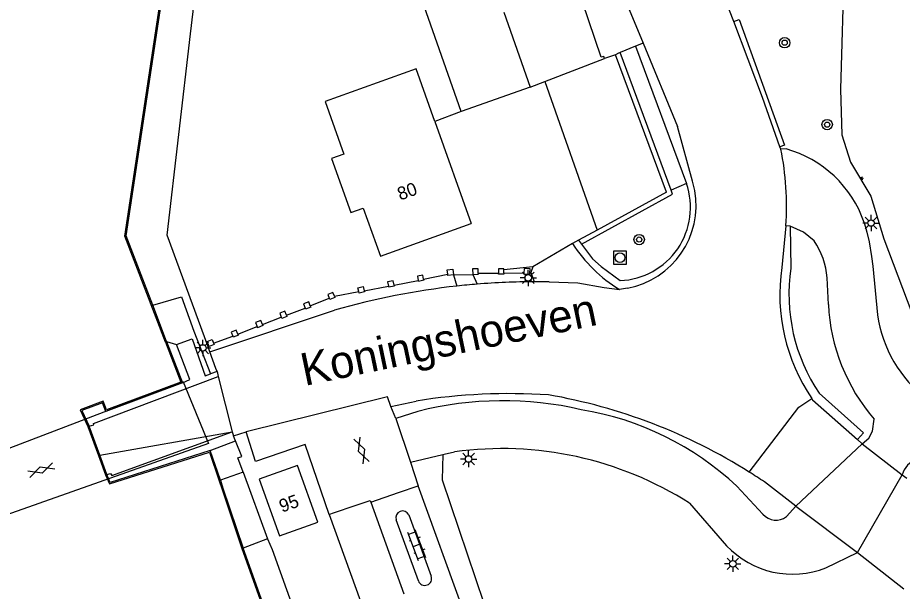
# Model space of a CAD drawing. Extents: x 135990 to 139000, y 393500 to 396000.
# Drawn here: x 136363.5 to 136431.3, y 395254.2 to 395298.2 of the extents above; entities that cross this region are included whole.
import ezdxf

# ---------------------------------------------------------------- set-up
doc = ezdxf.new("R2010")
doc.units = 0
for name, color, linetype in [('gg-afsc-erfafscheiding', 7, 'Continuous'), ('gg-afsc-muur', 7, 'Continuous'), ('gg-anno-huisnummerreeks BGT', 7, 'Continuous'), ('gg-anno-openbare ruimte label', 7, 'Continuous'), ('gg-bbg-bijgebouw', 7, 'Continuous'), ('gg-bbg-hoofdgebouw', 7, 'Continuous'), ('gg-bbg-luifel en loopbrug', 7, 'Continuous'), ('gg-knt-BGT kruinlijn', 7, 'Continuous'), ('gg-knt-bovenkant onderkant talud', 7, 'Continuous'), ('gg-knt-onverhard', 7, 'Continuous'), ('gg-knt-verharding', 7, 'Continuous'), ('gg-knt-verharding nz', 7, 'Continuous'), ('gg-kwrk-kunstwerk niveau 01', 7, 'Continuous'), ('gt-grn-groengrens', 7, 'Continuous'), ('gt-symb-boom', 7, 'Continuous'), ('gt-symb-gesloten verharding', 7, 'Continuous'), ('gt-symb-klinker verharding', 7, 'Continuous'), ('gt-symb-lichtmast', 7, 'Continuous'), ('gt-symb-rioolschacht', 7, 'Continuous'), ('gt-symb-talud symbool', 7, 'Continuous'), ('gx-grn-maaiveld', 7, 'Continuous')]:
    doc.layers.add(name, color=color, linetype=linetype)

# ---------------------------------------------------------------- blocks, each defined once
blk = doc.blocks.new('gt0-BOOM')
at = {"layer": 'gt-symb-boom'}
for radius in [0.4, 0.2]:
    blk.add_circle((0, 0), radius, dxfattribs=at)
blk = doc.blocks.new('gt0-LMAST')
at = {"layer": 'gt-symb-lichtmast'}
for p, q in [((-0.182, 0.173), (-0.447, 0.438)), ((-0.005, 0.246), (-0.005, 0.621)), ((0.172, 0.173), (0.437, 0.438)), ((-0.255, -0.004), (-0.63, -0.004)), ((-0.182, -0.181), (-0.447, -0.446)), ((-0.005, -0.254), (-0.005, -0.629)), ((0.437, -0.446), (0.172, -0.181)), ((0.245, -0.004), (0.62, -0.004))]:
    blk.add_line(p, q, dxfattribs=at)
blk.add_circle((-0.005, -0.004), 0.25, dxfattribs=at)
blk = doc.blocks.new('gt0-TALUD_1')
at = {"layer": 'gt-symb-talud symbool'}
for p, q in [((-1, -1), (-1, 0)), ((-0.5, -2), (-0.5, 0)), ((0, -1), (0, 0)), ((0.5, -2), (0.5, 0)), ((1, -1), (1, 0))]:
    blk.add_line(p, q, dxfattribs=at)
blk = doc.blocks.new('gt0-RS')
at = {"layer": 'gt-symb-rioolschacht'}
blk.add_lwpolyline([(-0.5, -0.5), (0.5, -0.5), (0.5, 0.5), (-0.5, 0.5)], close=True, dxfattribs=at)
blk.add_circle((0, 0), 0.375, dxfattribs=at)
blk = doc.blocks.new('gt0-KL1')
at = {"layer": 'gt-symb-klinker verharding'}
for p, q in [((-1.15, 0.3), (1.15, 0.3)), ((-1, -0.3), (-1, 0.3)), ((-0.5, 0.3), (-0.5, 0.45)), ((0, -0.3), (0, 0.3)), ((0.5, 0.3), (0.5, 0.45)), ((1, -0.3), (1, 0.3)), ((-1.15, -0.3), (1.15, -0.3)), ((-0.5, -0.45), (-0.5, -0.3)), ((0.5, -0.45), (0.5, -0.3))]:
    blk.add_line(p, q, dxfattribs=at)
blk = doc.blocks.new('gt0-GESVH1')
at = {"layer": 'gt-symb-gesloten verharding'}
for p, q in [((-0.992, -0.261), (0.008, 0.239)), ((0.008, -0.261), (-0.992, 0.239)), ((0.008, 0.239), (1.008, -0.261)), ((1.008, 0.239), (0.008, -0.261))]:
    blk.add_line(p, q, dxfattribs=at)

msp = doc.modelspace()

# ---------------------------------------------------------------- linework, layer by layer
at = {"layer": 'gg-afsc-erfafscheiding'}
for p, q in [((136407.888, 395281.892), (136406.46, 395281.113)), ((136406, 395280.855), (136402.95, 395279.07)), ((136406.46, 395281.113), (136406, 395280.855)), ((136402.95, 395279.07), (136400.728, 395278.854))]:
    msp.add_line(p, q, dxfattribs=at)
at = {"layer": 'gg-afsc-muur'}
for p, q in [((136397.458, 395290.987), (136395.43, 395290.219)), ((136398.769, 395278.587), (136398.764, 395278.698)), ((136398.769, 395278.587), (136400.314, 395278.586)), ((136400.314, 395278.813), (136400.314, 395278.586)), ((136400.728, 395278.604), (136400.728, 395278.854)), ((136400.728, 395278.604), (136402.267, 395278.595)), ((136400.728, 395278.604), (136402.267, 395278.595)), ((136402.722, 395278.481), (136402.727, 395278.592)), ((136402.813, 395278.592), (136402.727, 395278.592)), ((136392.304, 395277.671), (136394.161, 395278.032)), ((136392.304, 395277.671), (136394.161, 395278.032)), ((136394.572, 395278.122), (136396.424, 395278.513)), ((136394.572, 395278.122), (136396.424, 395278.513)), ((136390.016, 395277.24), (136391.876, 395277.601)), ((136390.016, 395277.24), (136391.876, 395277.601)), ((136385.886, 395276.084), (136387.333, 395276.679)), ((136385.886, 395276.084), (136387.333, 395276.679)), ((136387.73, 395276.823), (136389.601, 395277.174)), ((136387.73, 395276.823), (136389.601, 395277.174)), ((136384.05, 395275.374), (136385.488, 395275.913)), ((136384.05, 395275.374), (136385.488, 395275.913)), ((136382.21, 395274.638), (136383.656, 395275.222)), ((136382.21, 395274.638), (136383.656, 395275.222)), ((136380.338, 395273.918), (136381.81, 395274.49)), ((136380.338, 395273.918), (136381.81, 395274.49)), ((136378.125, 395272.971), (136377.99, 395273.345)), ((136378.477, 395273.222), (136379.935, 395273.764)), ((136378.477, 395273.222), (136379.935, 395273.764))]:
    msp.add_line(p, q, dxfattribs=at)
for points in [[(136396.424, 395278.513), (136396.375, 395278.831), (136396.804, 395278.897), (136396.869, 395278.472)], [(136398.764, 395278.698), (136398.754, 395278.927), (136398.326, 395278.908), (136398.344, 395278.498)], [(136398.344, 395278.498), (136398.772, 395278.517), (136398.769, 395278.587)], [(136400.728, 395278.854), (136400.728, 395278.917), (136400.314, 395278.917), (136400.314, 395278.813)], [(136400.728, 395278.604), (136400.728, 395278.499), (136400.314, 395278.499), (136400.314, 395278.586)], [(136402.722, 395278.481), (136402.263, 395278.503), (136402.267, 395278.595)], [(136402.727, 395278.592), (136402.743, 395278.92), (136402.284, 395278.942), (136402.267, 395278.595)], [(136392.304, 395277.671), (136392.239, 395278.002), (136391.814, 395277.918), (136391.876, 395277.601)], [(136394.572, 395278.122), (136394.505, 395278.44), (136394.093, 395278.353), (136394.161, 395278.032)], [(136394.572, 395278.122), (136394.589, 395278.042), (136394.177, 395277.955), (136394.161, 395278.032)], [(136396.869, 395278.472), (136396.44, 395278.406), (136396.424, 395278.513)], [(136389.601, 395277.174), (136389.537, 395277.458), (136389.948, 395277.552), (136390.016, 395277.24)], [(136390.016, 395277.24), (136390.041, 395277.145), (136389.63, 395277.051), (136389.601, 395277.174)], [(136392.304, 395277.671), (136392.32, 395277.591), (136391.895, 395277.507), (136391.876, 395277.601)], [(136387.73, 395276.823), (136387.624, 395277.109), (136387.228, 395276.962), (136387.333, 395276.679)], [(136387.73, 395276.823), (136387.771, 395276.714), (136387.375, 395276.567), (136387.333, 395276.679)], [(136385.886, 395276.084), (136385.776, 395276.378), (136385.371, 395276.226), (136385.488, 395275.913)], [(136385.886, 395276.084), (136385.925, 395275.98), (136385.52, 395275.828), (136385.488, 395275.913)], [(136384.05, 395275.374), (136383.942, 395275.661), (136383.547, 395275.512), (136383.656, 395275.222)], [(136384.05, 395275.374), (136384.089, 395275.271), (136383.694, 395275.122), (136383.656, 395275.222)], [(136382.21, 395274.638), (136382.084, 395274.953), (136381.689, 395274.795), (136381.81, 395274.49)], [(136382.21, 395274.638), (136382.24, 395274.562), (136381.845, 395274.404), (136381.81, 395274.49)], [(136380.338, 395273.918), (136380.208, 395274.225), (136379.811, 395274.057), (136379.935, 395273.764)], [(136380.338, 395273.918), (136380.372, 395273.837), (136379.975, 395273.669), (136379.935, 395273.764)], [(136377.99, 395273.345), (136378.368, 395273.495), (136378.477, 395273.222)], [(136378.477, 395273.222), (136378.515, 395273.127), (136378.125, 395272.971)]]:
    msp.add_lwpolyline(points, dxfattribs=at)
at = {"layer": 'gg-bbg-bijgebouw'}
for p, q in [((136400.719, 395298.603), (136402.755, 395292.853)), ((136402.755, 395292.853), (136397.458, 395290.987))]:
    msp.add_line(p, q, dxfattribs=at)
msp.add_lwpolyline([(136397.458, 395290.987), (136394.272, 395300.032), (136399.554, 395301.892)], dxfattribs=at)
at = {"layer": 'gg-bbg-hoofdgebouw'}
msp.add_line((136395.43, 395290.219), (136398.211, 395282.386), dxfattribs=at)
for points in [[(136395.43, 395290.219), (136393.995, 395294.261), (136387.021, 395291.758), (136388.466, 395287.729), (136387.515, 395287.388)], [(136387.515, 395287.388), (136389.002, 395283.245), (136389.948, 395283.585), (136391.272, 395279.895), (136398.211, 395282.386)], [(136386.458, 395259.474), (136384.911, 395263.819), (136381.966, 395262.773), (136383.513, 395258.428), (136386.458, 395259.474)]]:
    msp.add_lwpolyline(points, dxfattribs=at)
at = {"layer": 'gg-bbg-luifel en loopbrug'}
for p, q in [((136403.875, 395293.285), (136408.453, 395295.052)), ((136409.288, 395295.329), (136408.453, 395295.052)), ((136413.199, 395284.79), (136409.288, 395295.329)), ((136402.755, 395292.853), (136403.875, 395293.285)), ((136403.875, 395293.285), (136407.888, 395281.892)), ((136413.199, 395284.79), (136407.888, 395281.892))]:
    msp.add_line(p, q, dxfattribs=at)
msp.add_lwpolyline([(136408.453, 395295.052), (136408.383, 395295.22), (136408.192, 395295.161), (136406.276, 395300.844)], dxfattribs=at)
at = {"layer": 'gg-knt-BGT kruinlijn'}
for p, q in [((136376.69, 395296.944), (136378.801, 395314.494)), ((136374.917, 395281.506), (136376.69, 395296.944)), ((136378.045, 395272.939), (136374.917, 395281.506)), ((136378.189, 395272.545), (136378.045, 395272.939)), ((136378.653, 395271.274), (136378.189, 395272.545)), ((136378.733, 395271.054), (136378.653, 395271.274)), ((136380.628, 395264.512), (136380.144, 395265.729)), ((136380.336, 395264.42), (136380.628, 395264.512)), ((136380.737, 395263.321), (136380.336, 395264.42)), ((136380.737, 395263.321), (136382.599, 395258.217)), ((136382.599, 395258.217), (136382.972, 395257.395)), ((136382.972, 395257.395), (136385.863, 395249.266))]:
    msp.add_line(p, q, dxfattribs=at)
at = {"layer": 'gg-knt-bovenkant onderkant talud'}
msp.add_lwpolyline([(136426.812, 395302.442), (136426.538, 395292.706), (136426.645, 395289.19), (136427.306, 395287.095), (136428.85, 395284.504), (136429.856, 395281.232), (136432.005, 395275.557), (136433.958, 395272.195), (136436.978, 395268.716), (136451.039, 395259.02), (136476.173, 395239.019), (136506.7, 395213.648), (136508.996, 395212.861), (136510.967, 395213.41)], dxfattribs=at)
at = {"layer": 'gg-knt-onverhard'}
msp.add_lwpolyline([(136387.345, 395260.083), (136402.709, 395217.493), (136425.459, 395153.276), (136432.605, 395130.904), (136437.191, 395113.596), (136439.383, 395107.489)], dxfattribs=at)
at = {"layer": 'gg-knt-verharding'}
for p, q in [((136408.862, 395302.399), (136411.403, 395296.227)), ((136411.403, 395296.227), (136410.83, 395295.994)), ((136411.403, 395296.227), (136414.03, 395289.844)), ((136410.83, 395295.994), (136409.634, 395295.507)), ((136410.83, 395295.994), (136414.722, 395285.466)), ((136409.512, 395295.457), (136409.288, 395295.329)), ((136409.634, 395295.507), (136409.512, 395295.457)), ((136421.958, 395288.11), (136421.894, 395288.29)), ((136422.36, 395288.118), (136421.958, 395288.11)), ((136422.344, 395282.222), (136422.028, 395279.011)), ((136422.665, 395282.195), (136422.344, 395282.222)), ((136406.46, 395281.113), (136406.678, 395280.824)), ((136402.813, 395278.592), (136403.049, 395277.931)), ((136396.869, 395278.472), (136397.131, 395277.596)), ((136398.344, 395278.498), (136398.67, 395277.744)), ((136404.209, 395277.924), (136406.403, 395277.854)), ((136425.611, 395276.194), (136425.514, 395278.229)), ((136410.194, 395277.426), (136409.591, 395277.342)), ((136378.189, 395272.545), (136387.738, 395275.747)), ((136392.056, 395268.37), (136394.014, 395268.779)), ((136392.434, 395267.449), (136392.056, 395268.37)), ((136394.138, 395267.984), (136392.434, 395267.449)), ((136427.836, 395265.831), (136428.19, 395265.499)), ((136393.581, 395264.083), (136396.051, 395264.668)), ((136396.051, 395264.668), (136396.151, 395264.691)), ((136396.151, 395264.691), (136396.931, 395264.876)), ((136393.581, 395264.083), (136394.154, 395262.275)), ((136431.255, 395263.122), (136431.627, 395262.852)), ((136423.111, 395260.707), (136420.697, 395262.571)), ((136390.516, 395261.027), (136392.639, 395261.755)), ((136392.639, 395261.755), (136394.154, 395262.275)), ((136428.475, 395167.813), (136394.154, 395262.275)), ((136420.589, 395260.098), (136418.593, 395262.233)), ((136390.516, 395261.027), (136393.059, 395253.981)), ((136387.593, 395260.168), (136389.41, 395260.793)), ((136414.969, 395260.93), (136417.807, 395257.68)), ((136423.111, 395260.707), (136422.396, 395259.916)), ((136387.345, 395260.083), (136387.593, 395260.168)), ((136394.171, 395254.978), (136392.468, 395259.661)), ((136393.439, 395260.052), (136395.159, 395255.338)), ((136425.421, 395255.981), (136427.842, 395257.15)), ((136427.842, 395257.15), (136431.399, 395254.375))]:
    msp.add_line(p, q, dxfattribs=at)
for points in [[(136418.37, 395297.893), (136415.057, 395306.311), (136414.26, 395309.03)], [(136418.37, 395297.893), (136418.766, 395298.059), (136422.252, 395288.418), (136421.894, 395288.29)], [(136421.894, 395288.29), (136420.545, 395292.07), (136418.37, 395297.893)], [(136415.366, 395284.934), (136415.199, 395285.638), (136414.03, 395289.844)], [(136424.505, 395281.066), (136423.69, 395281.723), (136422.665, 395282.195)], [(136428.343, 395282.487), (136428.563, 395281.736), (136428.744, 395281.002), (136428.924, 395279.861), (136429.008, 395279.125), (136429.368, 395275.391)], [(136406.678, 395280.824), (136407.534, 395279.685), (136408.194, 395279.092), (136409.64, 395278.019)], [(136402.95, 395279.07), (136402.798, 395278.633), (136402.813, 395278.592)], [(136406.403, 395277.854), (136408.414, 395277.485), (136409.591, 395277.342)], [(136419.543, 395263.325), (136423.345, 395268.314), (136424.329, 395268.978)], [(136424.329, 395268.978), (136424.398, 395268.877), (136427.836, 395265.831)], [(136428.19, 395265.499), (136428.706, 395265.921), (136428.979, 395266.467), (136429.127, 395267.386)], [(136387.345, 395260.083), (136385.48, 395265.454), (136381.696, 395264.126), (136380.971, 395266.415)], [(136396.051, 395264.668), (136395.99, 395262.73), (136399.18, 395253.272), (136426.347, 395177.219)], [(136389.41, 395260.793), (136390.469, 395261.157), (136390.516, 395261.027)]]:
    msp.add_lwpolyline(points, dxfattribs=at)
for centre, radius, start, end in [((136420.011, 395279.628), 8.809, 18.93962, 74.53239), ((136409.417, 395283.628), 5.614, 272.27294, 19.10605), ((136408.99, 395283.791), 6.478, 280.71271, 10.16408), ((136415.378, 395286.85), 11.13, 212.58675, 238.67139), ((136419.778, 395277.787), 5.753, 4.40743, 34.74918), ((136436.207, 395276.982), 14.323, 171.85811, 213.97593), ((136403.261, 395221.611), 56.32, 90.21523, 94.67529), ((136403.338, 395229.705), 48.227, 88.96516, 90.34335), ((136403.263, 395221.664), 56.267, 96.2562, 106.01624), ((136403.486, 395219.588), 58.355, 94.734, 96.25207), ((136439.985, 395276.826), 14.388, 182.51778, 221.00427), ((136439.156, 395276.803), 9.889, 188.20887, 232.80197), ((136401.217, 395223.185), 46.159, 86.37392, 98.97704), ((136396.833, 395227.28), 42.603, 57.78735, 80.12965), ((136400.668, 395242.119), 26.677, 77.01226, 104.16792), ((136403.006, 395245.65), 22.759, 46.77252, 80.7524), ((136400.587, 395238.389), 26.738, 57.46109, 97.8596), ((136432.97, 395262.597), 1.793, 108.85731, 162.98037), ((136395.514, 395225.288), 44.992, 55.96245, 57.71799), ((136392.969, 395259.819), 0.525, 26.32157, 197.54552), ((136421.586, 395260.935), 1.302, 220.00701, 308.49018), ((136422.859, 395262.411), 6.921, 223.11868, 291.72333), ((136394.665, 395255.158), 0.526, 200.02035, 20.02035)]:
    msp.add_arc(centre, radius, start, end, dxfattribs=at)
at = {"layer": 'gg-knt-verharding nz'}
for p, q in [((136392.434, 395267.449), (136393.581, 395264.083)), ((136428.19, 395265.499), (136423.111, 395260.707)), ((136428.19, 395265.499), (136431.255, 395263.122)), ((136427.842, 395257.15), (136431.255, 395263.122)), ((136423.111, 395260.707), (136427.842, 395257.15))]:
    msp.add_line(p, q, dxfattribs=at)
msp.add_lwpolyline([(136392.056, 395268.37), (136391.813, 395269.105), (136380.971, 395266.415)], dxfattribs=at)
msp.add_arc((136401.021, 395283.781), 21.38, 355.81889, 11.68267, dxfattribs=at)
at = {"layer": 'gg-kwrk-kunstwerk niveau 01'}
msp.add_line((136376.13, 395270.26), (136352.951, 395261.384), dxfattribs=at)
msp.add_lwpolyline([(136376.13, 395270.26), (136378.08, 395265.52), (136354.58, 395257.219), (136352.951, 395261.384)], dxfattribs=at)
at = {"layer": 'gt-grn-groengrens'}
for p, q in [((136413.553, 395284.947), (136409.634, 395295.507)), ((136414.722, 395285.466), (136413.553, 395284.947)), ((136422.665, 395282.195), (136422.735, 395278.975)), ((136396.869, 395278.472), (136398.344, 395278.498)), ((136378.045, 395272.939), (136378.125, 395272.971))]:
    msp.add_line(p, q, dxfattribs=at)
for points in [[(136406.678, 395280.824), (136413.667, 395284.638), (136413.553, 395284.947)], [(136424.899, 395269.369), (136428.287, 395266.343), (136427.836, 395265.831)]]:
    msp.add_lwpolyline(points, dxfattribs=at)
msp.add_arc((136436.221, 395276.966), 13.635, 171.52871, 213.86215, dxfattribs=at)
at = {"layer": 'gx-grn-maaiveld'}
for p, q in [((136374.873, 395273.334), (136373.805, 395276.122)), ((136374.78, 395273.298), (136374.873, 395273.334)), ((136374.873, 395273.334), (136375.632, 395273.124)), ((136374.873, 395273.334), (136376.082, 395270.179)), ((136378.733, 395271.054), (136378.243, 395270.863)), ((136378.733, 395271.054), (136378.83, 395270.665)), ((136378.83, 395270.665), (136379.891, 395266.405)), ((136369.741, 395264.625), (136368.922, 395266.86)), ((136369.741, 395264.625), (136379.891, 395266.405)), ((136379.891, 395266.405), (136379.998, 395266.114)), ((136379.998, 395266.114), (136380.971, 395266.415)), ((136378.22, 395264.99), (136380.144, 395265.729)), ((136369.741, 395264.625), (136369.641, 395264.607)), ((136370.282, 395263.147), (136369.741, 395264.625)), ((136378.99, 395262.712), (136378.22, 395264.99)), ((136380.737, 395263.321), (136378.99, 395262.712)), ((136378.99, 395262.712), (136378.891, 395262.663))]:
    msp.add_line(p, q, dxfattribs=at)
for points in [[(136374.78, 395273.298), (136371.663, 395281.436), (136375.341, 395305.853), (136378.524, 395326.421)], [(136373.805, 395276.122), (136371.766, 395281.447), (136375.44, 395305.838), (136378.623, 395326.406)], [(136373.805, 395276.122), (136376.004, 395276.782), (136376.953, 395274.138), (136378.243, 395270.863)], [(136374.78, 395273.298), (136375.953, 395270.237), (136370.262, 395268.095), (136370.018, 395268.757), (136368.244, 395268.107), (136368.831, 395266.819), (136369.641, 395264.607)], [(136375.632, 395273.124), (136376.828, 395273.549), (136377.838, 395270.706), (136378.243, 395270.863)], [(136376.082, 395270.179), (136376.646, 395270.432), (136375.632, 395273.124)], [(136368.922, 395266.86), (136369.292, 395266.96), (136369.263, 395267.048), (136378.83, 395270.665)], [(136376.082, 395270.179), (136370.203, 395267.966), (136369.959, 395268.629), (136368.38, 395268.05), (136368.922, 395266.86)], [(136370.282, 395263.147), (136370.571, 395263.211), (136370.657, 395263.075), (136379.891, 395266.405)], [(136380.144, 395265.729), (136380.076, 395265.901), (136379.998, 395266.114)], [(136369.641, 395264.607), (136370.19, 395263.109), (136370.479, 395262.413), (136378.156, 395264.865), (136378.891, 395262.663)], [(136378.22, 395264.99), (136370.536, 395262.536), (136370.282, 395263.147)], [(136378.891, 395262.663), (136379.095, 395262.059), (136380.634, 395257.457), (136384.686, 395246.153), (136394.088, 395220.394), (136405.583, 395188.606)], [(136378.99, 395262.712), (136379.19, 395262.091), (136380.729, 395257.489)], [(136382.599, 395258.217), (136381.392, 395257.747), (136380.729, 395257.489)], [(136420.465, 395148.72), (136418.976, 395152.784), (136416.007, 395160.2), (136405.677, 395188.64), (136394.182, 395220.428), (136384.78, 395246.187), (136380.729, 395257.489)]]:
    msp.add_lwpolyline(points, dxfattribs=at)

# ---------------------------------------------------------------- block references
at = {"layer": 'gt-symb-boom'}
for p in [(136422.255, 395296.268), (136425.515, 395289.984), (136411.102, 395281.167)]:
    msp.add_blockref('gt0-BOOM', p, dxfattribs=at)
at = {"layer": 'gt-symb-gesloten verharding'}
for p, rotation in [((136389.821, 395265.002), -69.69875001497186), ((136365.249, 395263.488), 18.851835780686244)]:
    msp.add_blockref('gt0-GESVH1', p, dxfattribs=dict(at, rotation=rotation))
at = {"layer": 'gt-symb-klinker verharding', "rotation": 110.91820498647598}
msp.add_blockref('gt0-KL1', (136394.06, 395257.711), dxfattribs=at)
at = {"layer": 'gt-symb-lichtmast'}
for p in [(136428.881, 395282.439), (136402.603, 395278.23), (136377.652, 395272.855), (136398.028, 395264.334), (136418.282, 395256.296)]:
    msp.add_blockref('gt0-LMAST', p, dxfattribs=at)
at = {"layer": 'gt-symb-rioolschacht'}
msp.add_blockref('gt0-RS', (136409.625, 395279.783), dxfattribs=at)
at = {"layer": 'gt-symb-talud symbool', "xscale": 0.09998499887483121, "yscale": 0.09998499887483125, "rotation": 120.66892664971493}
msp.add_blockref('gt0-TALUD_1', (136428.078, 395285.8), dxfattribs=at)

# ---------------------------------------------------------------- texts
at = {"layer": 'gg-anno-huisnummerreeks BGT'}
for s, rotation, p in [('80', 19.8, (136392.777, 395284.153)), ('95', 19.6, (136383.71, 395260.208))]:
    msp.add_text(s, height=1, rotation=rotation, dxfattribs=at).set_placement(p)
at = {"layer": 'gg-anno-openbare ruimte label'}
msp.add_text('Koningshoeven', height=2.5, rotation=11.8, dxfattribs=at).set_placement((136385.448, 395269.927))

doc.saveas('drawing.dxf')
